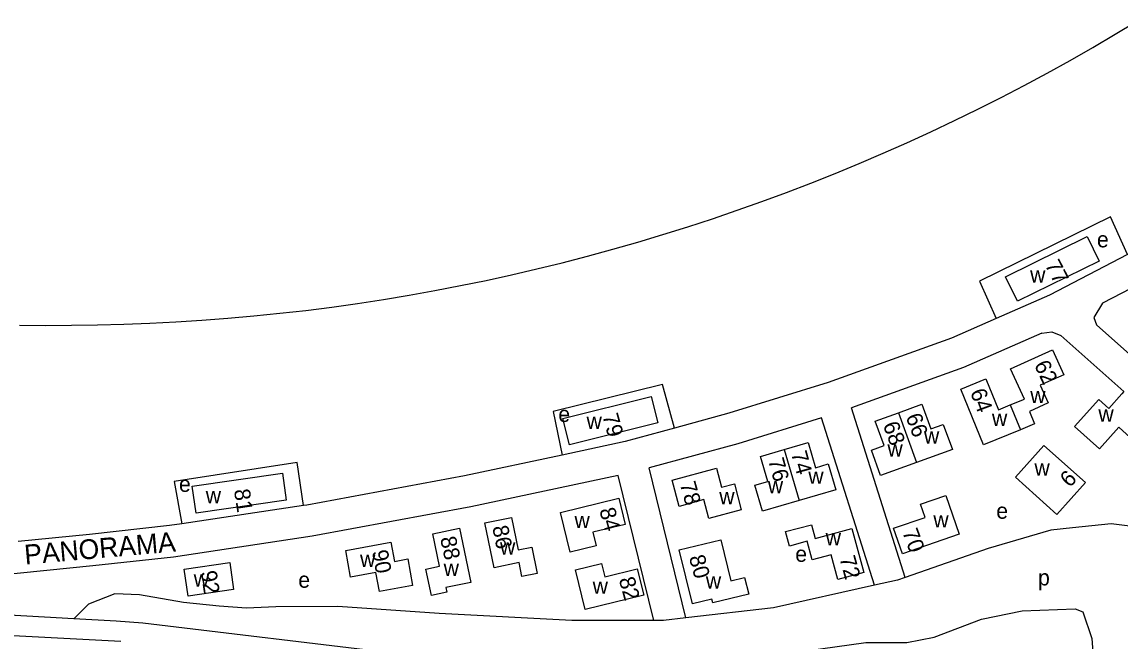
# Model space of a CAD drawing. Extents: x 159441 to 162086, y 388175 to 389787.
# Drawn here: x 160755.3 to 161032.2, y 389541.2 to 389697.5 of the extents above; entities that cross this region are included whole.
import ezdxf

# ---------------------------------------------------------------- set-up
doc = ezdxf.new("R2010")
doc.units = 0
for name, color, linetype in [('BLT_Basislijn', 7, 'Continuous'), ('BLT_Bebouwing', 7, 'Continuous'), ('BLT_Centroide', 7, 'Continuous'), ('BLT_Gemeentegrens', 7, 'Continuous'), ('BLT_Huisnummer', 7, 'Continuous'), ('BLT_Onderverdeling_panden', 7, 'Continuous'), ('BLT_Straatnaam', 7, 'Continuous')]:
    doc.layers.add(name, color=color, linetype=linetype)

msp = doc.modelspace()

# ---------------------------------------------------------------- linework, layer by layer
at = {"layer": 'BLT_Basislijn'}
for p, q in [((160978.02, 389557.28), (160964.52, 389600.08)), ((160970.26, 389555.29), (160956.93, 389597.56)), ((160914.63, 389546.42), (160905.66, 389583.02)), ((160922.72, 389547.05), (160913.43, 389584.93)), ((160826.26, 389575.4), (160795.59, 389570.81)), ((160768.32, 389546.82), (160665.35, 389552.76)), ((160779.01, 389546.2), (160768.32, 389546.82))]:
    msp.add_line(p, q, dxfattribs=at)
for points in [[(161082.23, 389658.92), (161067.16, 389648.49), (161044.55, 389635.16), (161027.81, 389626.47)], [(161034.1, 389638.75), (161029.81, 389648.3), (160996.74, 389632.09), (161000.95, 389622.6)], [(161034.1, 389638.75), (161014.46, 389628.55), (161000.95, 389622.6)], [(161027.81, 389626.47), (161025.59, 389622.85), (161026.25, 389621.06), (161043.79, 389605.44), (161044.33, 389604.85)], [(161000.95, 389622.6), (160989.74, 389617.66), (160958.61, 389606.45), (160933.57, 389598.72), (160919.88, 389594.98)], [(161012.47, 389618.93), (160992.71, 389610.23), (160964.52, 389600.08)], [(161012.47, 389618.93), (161015, 389619.23), (161017.25, 389618.37), (161033.16, 389604.19), (161032.66, 389603.63)], [(160919.88, 389594.98), (160916.8, 389605.95), (160889.23, 389599.12), (160891.48, 389588.17)], [(160956.93, 389597.56), (160935.81, 389591.03), (160913.43, 389584.93)], [(160919.88, 389594.98), (160907.43, 389591.58), (160891.48, 389588.17)], [(160891.48, 389588.17), (160866.91, 389582.91), (160827.13, 389575.53), (160826.26, 389575.4)], [(160826.26, 389575.4), (160824.67, 389586.24), (160793.65, 389581.51), (160795.59, 389570.81)], [(160905.66, 389583.02), (160868.48, 389575.06), (160828.46, 389567.64), (160793.52, 389562.41), (160773.15, 389560.18), (160748.98, 389557.78), (160725.21, 389556.1), (160700.05, 389555.29), (160671.4, 389554.17), (160666.39, 389553.23), (160665.35, 389552.76)], [(161054.82, 389576.88), (161044.86, 389570.03), (161042.11, 389569.24), (161029.98, 389570.83), (161020.18, 389569.76), (161014.74, 389569.23), (160998.98, 389564.6), (160978.02, 389557.28)], [(160795.59, 389570.81), (160792.49, 389570.34), (160772.33, 389568.14), (160754.35, 389566.36)], [(160970.26, 389555.29), (160944.82, 389549.56), (160922.72, 389547.05)], [(160978.02, 389557.28), (160976.11, 389556.61), (160970.26, 389555.29)], [(160778.73, 389553.13), (160772.06, 389550.53), (160768.32, 389546.82)], [(160914.63, 389546.42), (160893.95, 389546.42), (160860.52, 389548.19), (160834.97, 389549.92), (160819.26, 389549.82), (160811.94, 389549.51), (160805.04, 389549.98), (160795.99, 389550.92), (160784.95, 389552.84), (160778.73, 389553.13)], [(160780.23, 389541.09), (160657.14, 389547.54), (160656.1, 389544.28), (160655.78, 389541.39), (160656.45, 389537.21), (160657.89, 389534.52)], [(160922.72, 389547.05), (160917.08, 389546.42), (160914.63, 389546.42)], [(160909.28, 389530.05), (160850.21, 389537.96), (160785.76, 389545.69), (160779.01, 389546.2)]]:
    msp.add_lwpolyline(points, dxfattribs=at)
msp.add_lwpolyline([(160930.19, 389535.5), (160968.13, 389540.82), (160978.42, 389540.83), (160985.37, 389542.19), (160997.26, 389546.71), (161007.54, 389548.87), (161020.91, 389549.3), (161022.83, 389548.59), (161025.1, 389541.86), (161025.96, 389530.12), (161024.72, 389526.07), (161020.67, 389522.67), (161012.26, 389520.6), (160996.41, 389521.08), (160951.82, 389528.59), (160941.74, 389530.65)], close=True, dxfattribs=at)
at = {"layer": 'BLT_Bebouwing'}
for points in [[(161003.34, 389633.19), (161023.95, 389643.3), (161026.97, 389637.12), (161006.36, 389627.03)], [(160891.68, 389597.41), (160913.95, 389602.93), (160915.62, 389596.29), (160893.36, 389590.72)], [(161013, 389590.59), (161023.47, 389581.19), (161016.28, 389573.19), (161005.84, 389582.54)], [(160798.24, 389580.28), (160820.95, 389583.6), (160821.94, 389576.77), (160799.24, 389573.48)], [(160919.24, 389581.83), (160930.42, 389584.81), (160931.69, 389580.01), (160934.94, 389580.88), (160936.68, 389574.3), (160928.52, 389572.18), (160927.26, 389576.9), (160920.99, 389575.21)], [(160891.08, 389573.67), (160905.81, 389577.3), (160907.43, 389570.64), (160899.27, 389568.66), (160900.13, 389565.22), (160893.56, 389563.62)], [(160981.89, 389575.75), (160988.31, 389577.95), (160991.68, 389568.17), (160977.35, 389563.21), (160975.1, 389569.66), (160983.04, 389572.4)], [(160871.98, 389571.06), (160878.7, 389572.43), (160880.41, 389564.21), (160883.84, 389564.94), (160885.22, 389558.28), (160881.37, 389557.49), (160880.63, 389561.01), (160874.35, 389559.7)], [(160858.88, 389568.29), (160865.6, 389569.7), (160868.49, 389556.02), (160862.17, 389554.7), (160862.41, 389553.53), (160858.54, 389552.72), (160857.15, 389559.36), (160860.58, 389560.07)], [(160947.83, 389568.82), (160954.38, 389570.58), (160955.3, 389567.13), (160964.61, 389569.64), (160967.63, 389558.49), (160961, 389556.7), (160959.33, 389562.98), (160954.6, 389561.71), (160953.34, 389566.42), (160948.82, 389565.18)], [(160836.96, 389564.1), (160848.34, 389566.18), (160849.24, 389561.3), (160852.55, 389561.92), (160853.76, 389555.24), (160845.45, 389553.72), (160844.56, 389558.52), (160838.16, 389557.35)], [(160921.02, 389564.23), (160931.49, 389566.78), (160934.05, 389556.39), (160937.54, 389557.25), (160938.59, 389553.04), (160929.51, 389550.81), (160929.28, 389551.78), (160924.39, 389550.57)], [(160796.21, 389559.32), (160807.67, 389561.03), (160808.66, 389554.22), (160797.2, 389552.54)], [(160894.84, 389559.22), (160901.43, 389560.82), (160902.24, 389557.43), (160910.42, 389559.43), (160912.07, 389552.78), (160897.3, 389549.15)]]:
    msp.add_lwpolyline(points, close=True, dxfattribs=at)
for points in [[(161004.53, 389600.8), (161008.08, 389602.26), (161004.61, 389609.92), (161015.16, 389614.7), (161018.01, 389608.44), (161012.07, 389605.78), (161014.09, 389601.33), (161009.35, 389599.18), (161010.67, 389596), (161007.1, 389594.54)], [(161007.1, 389594.54), (160997.78, 389590.73), (160992.05, 389604.77), (160998.39, 389607.38), (161001.58, 389599.6), (161004.53, 389600.8)], [(161041.31, 389595.87), (161036.72, 389590.81), (161031.87, 389595.16), (161027, 389589.71), (161020.73, 389595.38), (161026.87, 389602.18), (161029.36, 389599.93), (161032.66, 389603.63)], [(160976.37, 389598.85), (160982.25, 389600.97), (160984.48, 389594.75), (160987.64, 389595.89), (160989.92, 389589.52), (160980.9, 389586.27)], [(160980.9, 389586.27), (160971.84, 389583.01), (160969.54, 389589.39), (160972.71, 389590.53), (160970.48, 389596.74), (160976.37, 389598.85)], [(160947.52, 389589.55), (160953.53, 389591.31), (160955.38, 389584.97), (160958.61, 389585.92), (160960.51, 389579.41), (160951.26, 389576.71)], [(160951.26, 389576.71), (160942.03, 389574.02), (160940.14, 389580.53), (160943.37, 389581.46), (160941.51, 389587.8), (160947.52, 389589.55)]]:
    msp.add_lwpolyline(points, dxfattribs=at)
at = {"layer": 'BLT_Gemeentegrens'}
msp.add_lwpolyline([(160754.62, 389620.98), (160761.2, 389620.9), (160767.78, 389620.91), (160774.36, 389621), (160780.94, 389621.17), (160787.52, 389621.42), (160794.09, 389621.76), (160800.66, 389622.18), (160807.22, 389622.69), (160813.78, 389623.27), (160820.33, 389623.94), (160826.86, 389624.69), (160833.39, 389625.53), (160839.91, 389626.44), (160846.42, 389627.44), (160852.92, 389628.52), (160859.4, 389629.69), (160865.86, 389630.93), (160872.31, 389632.26), (160878.74, 389633.66), (160885.16, 389635.15), (160891.55, 389636.72), (160897.92, 389638.37), (160904.28, 389640.1), (160910.61, 389641.91), (160916.91, 389643.8), (160923.2, 389645.77), (160929.46, 389647.82), (160935.69, 389649.95), (160941.89, 389652.16), (160948.07, 389654.44), (160954.21, 389656.8), (160960.33, 389659.24), (160966.41, 389661.76), (160972.47, 389664.35), (160978.48, 389667.02), (160984.47, 389669.76), (160990.42, 389672.58), (160996.33, 389675.48), (161002.21, 389678.45), (161008.05, 389681.49), (161013.85, 389684.61), (161019.61, 389687.8), (161025.33, 389691.06), (161031, 389694.39), (161036.16, 389697.5)], dxfattribs=at)
at = {"layer": 'BLT_Onderverdeling_panden'}
for p, q in [((161004.53, 389600.8), (161007.1, 389594.54)), ((160976.37, 389598.85), (160980.9, 389586.27)), ((160947.52, 389589.55), (160951.26, 389576.71))]:
    msp.add_line(p, q, dxfattribs=at)

# ---------------------------------------------------------------- texts
at = {"layer": 'BLT_Centroide'}
for s, p in [('e', (161026.39, 389640.59)), ('w', (161009.53, 389631.7)), ('w', (161009.56, 389601.26)), ('e', (160890.55, 389596.51)), ('w', (161026.75, 389596.59)), ('w', (160897.66, 389594.76)), ('w', (160999.91, 389595.5)), ('w', (160982.75, 389591.05)), ('w', (160973.55, 389587.79)), ('w', (161010.62, 389582.97)), ('w', (160953.59, 389580.91)), ('e', (160794.87, 389578.86)), ('w', (160943.38, 389578.53)), ('w', (160801.62, 389576.01)), ('w', (160931.13, 389575.74)), ('e', (161001, 389572.07)), ('w', (160894.62, 389569.72)), ('w', (160985.13, 389569.88)), ('w', (160875.84, 389563.03)), ('w', (160957.97, 389565.37)), ('e', (160950.3, 389561.2)), ('w', (160840.54, 389559.93)), ('w', (160861.62, 389557.66)), ('w', (160798.6, 389554.94)), ('e', (160824.97, 389554.65)), ('w', (160927.75, 389554.44)), ('p', (161011.53, 389555.24)), ('w', (160899.2, 389553.13))]:
    msp.add_text(s, height=4, dxfattribs=at).set_placement(p)
at = {"layer": 'BLT_Huisnummer'}
for s, rotation, p in [('77', 297.4703, (161013.16, 389636.17)), ('62', 295.4703, (161010.46, 389610.94)), ('64', 290.4703, (160994.35, 389604.09)), ('79', 285.4703, (160901.62, 389598.1)), ('68', 290.4703, (160972.34, 389595.78)), ('66', 290.4703, (160978.09, 389597.85)), ('74', 285.4703, (160949.2, 389588.61)), ('76', 285.4703, (160943.42, 389586.86)), ('6', 45.4703, (161019.49, 389579.79)), ('78', 285.4703, (160921.16, 389580.88)), ('81', 278.4703, (160808.73, 389579.34)), ('84', 285.4703, (160900.84, 389574.31)), ('86', 281.4703, (160873.87, 389570)), ('70', 290.4703, (160977.23, 389568.75)), ('88', 282.4703, (160860.71, 389567.19)), ('90', 280.4703, (160843.54, 389563.86)), ('80', 285.4703, (160923.45, 389562.37)), ('72', 285.4703, (160961.4, 389562.16)), ('92', 278.4703, (160800.36, 389558.71)), ('82', 285.4703, (160905.76, 389556.82))]:
    msp.add_text(s, height=4, rotation=rotation, dxfattribs=at).set_placement(p)
at = {"layer": 'BLT_Straatnaam'}
msp.add_text('PANORAMA', height=5, rotation=4.9998, dxfattribs=at).set_placement((160756.08, 389560.49))

doc.saveas('drawing.dxf')
